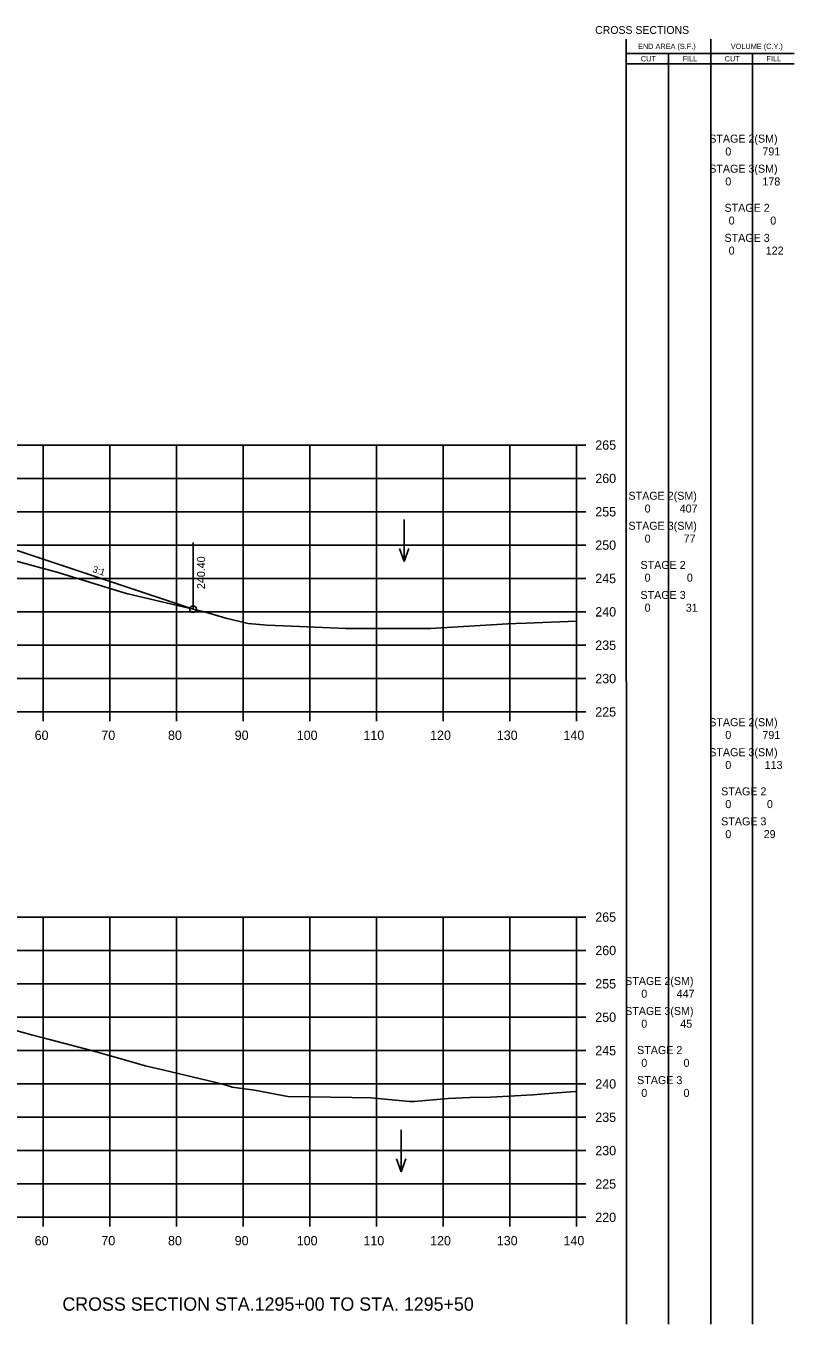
# Model space of a CAD drawing. Extents: x 1342547 to 1344156, y -1532351 to -1517216.
# Drawn here: x 1342760.3 to 1342875.5, y -1520826.9 to -1520632.3 of the extents above; entities that cross this region are included whole.
import ezdxf

# ---------------------------------------------------------------- set-up
doc = ezdxf.new("R2010")
doc.units = 0
for name, color, linetype in [('Level 2', 7, 'Continuous'), ('R_Axis', 7, 'Continuous'), ('R_Axis Annot', 7, 'Continuous'), ('R_Border Notes', 7, 'Continuous'), ('R_Draft', 7, 'Continuous'), ('R_Exist Surface', 7, 'Continuous'), ('R_Fin Surface', 7, 'Continuous'), ('R_Grid', 7, 'Continuous'), ('R_No Plot', 7, 'Continuous'), ('R_Water', 7, 'Continuous'), ('R_Xsect Elev', 7, 'Continuous'), ('R_Xsect Slope', 7, 'Continuous')]:
    doc.layers.add(name, color=color, linetype=linetype)

msp = doc.modelspace()

# ---------------------------------------------------------------- linework, layer by layer
at = {"layer": 'Level 2'}
for p, q in [((1342850.33, -1520826.9), (1342850.32, -1520634.29)), ((1342862.99, -1520826.9), (1342862.99, -1520634.29)), ((1342850.32, -1520636.45), (1342863.59, -1520636.45)), ((1342856.66, -1520826.9), (1342856.66, -1520636.45)), ((1342863.59, -1520636.45), (1342875.48, -1520636.45)), ((1342869.23, -1520826.9), (1342869.23, -1520636.45)), ((1342850.32, -1520638.02), (1342863.59, -1520638.02)), ((1342863.59, -1520638.02), (1342875.48, -1520638.02))]:
    msp.add_line(p, q, dxfattribs=at)
at = {"layer": 'R_Axis'}
for p, q in [((1342842.87, -1520735.14), (1342842.87, -1520695.14)), ((1342844.27, -1520695.14), (1342842.87, -1520695.14)), ((1342844.27, -1520700.14), (1342842.87, -1520700.14)), ((1342844.27, -1520705.14), (1342842.87, -1520705.14)), ((1342844.27, -1520710.14), (1342842.87, -1520710.14)), ((1342844.27, -1520715.14), (1342842.87, -1520715.14)), ((1342844.27, -1520720.14), (1342842.87, -1520720.14)), ((1342844.27, -1520725.14), (1342842.87, -1520725.14)), ((1342844.27, -1520730.14), (1342842.87, -1520730.14)), ((1342562.87, -1520735.14), (1342842.87, -1520735.14)), ((1342762.87, -1520736.54), (1342762.87, -1520735.14)), ((1342772.87, -1520736.54), (1342772.87, -1520735.14)), ((1342782.87, -1520736.54), (1342782.87, -1520735.14)), ((1342792.87, -1520736.54), (1342792.87, -1520735.14)), ((1342802.87, -1520736.54), (1342802.87, -1520735.14)), ((1342812.87, -1520736.54), (1342812.87, -1520735.14)), ((1342822.87, -1520736.54), (1342822.87, -1520735.14)), ((1342832.87, -1520736.54), (1342832.87, -1520735.14)), ((1342842.87, -1520736.54), (1342842.87, -1520735.14)), ((1342844.27, -1520735.14), (1342842.87, -1520735.14)), ((1342842.87, -1520810.9), (1342842.87, -1520765.9)), ((1342844.27, -1520765.9), (1342842.87, -1520765.9)), ((1342844.27, -1520770.9), (1342842.87, -1520770.9)), ((1342844.27, -1520775.9), (1342842.87, -1520775.9)), ((1342844.27, -1520780.9), (1342842.87, -1520780.9)), ((1342844.27, -1520785.9), (1342842.87, -1520785.9)), ((1342844.27, -1520790.9), (1342842.87, -1520790.9)), ((1342844.27, -1520795.9), (1342842.87, -1520795.9)), ((1342844.27, -1520800.9), (1342842.87, -1520800.9)), ((1342844.27, -1520805.9), (1342842.87, -1520805.9)), ((1342562.87, -1520810.9), (1342842.87, -1520810.9)), ((1342762.87, -1520812.3), (1342762.87, -1520810.9)), ((1342772.87, -1520812.3), (1342772.87, -1520810.9)), ((1342782.87, -1520812.3), (1342782.87, -1520810.9)), ((1342792.87, -1520812.3), (1342792.87, -1520810.9)), ((1342802.87, -1520812.3), (1342802.87, -1520810.9)), ((1342812.87, -1520812.3), (1342812.87, -1520810.9)), ((1342822.87, -1520812.3), (1342822.87, -1520810.9)), ((1342832.87, -1520812.3), (1342832.87, -1520810.9)), ((1342842.87, -1520812.3), (1342842.87, -1520810.9)), ((1342844.27, -1520810.9), (1342842.87, -1520810.9))]:
    msp.add_line(p, q, dxfattribs=at)
at = {"layer": 'R_Exist Surface'}
for points in [[(1342752.74, -1520710.92), (1342764.37, -1520714.05), (1342764.77, -1520714.16), (1342775.01, -1520717.27), (1342775.55, -1520717.44), (1342775.57, -1520717.44), (1342775.59, -1520717.44), (1342787.08, -1520720.14), (1342790.29, -1520721.09), (1342793.6, -1520721.91), (1342796.47, -1520722.15), (1342801.34, -1520722.34), (1342808.28, -1520722.62), (1342815.32, -1520722.64), (1342820.94, -1520722.62), (1342832.55, -1520721.95), (1342833.74, -1520721.87), (1342835.31, -1520721.82), (1342842.87, -1520721.55)], [(1342758.79, -1520782.91), (1342761.14, -1520783.54), (1342762.86, -1520784.01), (1342770.15, -1520785.9), (1342776.14, -1520787.57), (1342778.16, -1520788.17), (1342781.01, -1520788.84), (1342789.84, -1520790.93), (1342791.2, -1520791.37), (1342794.55, -1520791.82), (1342799.57, -1520792.78), (1342809.14, -1520792.92), (1342812.02, -1520793.01), (1342813.13, -1520793.09), (1342817.79, -1520793.56), (1342818.51, -1520793.52), (1342823.63, -1520793.08), (1342826.84, -1520792.94), (1342829.99, -1520792.9), (1342836.31, -1520792.53), (1342839.28, -1520792.29), (1342842.65, -1520792.06), (1342842.87, -1520792.05)]]:
    msp.add_lwpolyline(points, dxfattribs=at)
at = {"layer": 'R_Fin Surface'}
msp.add_lwpolyline([(1342630.19, -1520719.02), (1342659.86, -1520709.13), (1342659.87, -1520709.13), (1342671.37, -1520708.67), (1342673.37, -1520708.63), (1342702.87, -1520708.04), (1342732.37, -1520708.05), (1342734.37, -1520708.05), (1342745.87, -1520708.05), (1342754.73, -1520709.53), (1342785.35, -1520719.73)], dxfattribs=at)
at = {"layer": 'R_Grid'}
for p, q in [((1342562.87, -1520695.14), (1342842.87, -1520695.14)), ((1342762.87, -1520735.14), (1342762.87, -1520695.14)), ((1342772.87, -1520735.14), (1342772.87, -1520695.14)), ((1342782.87, -1520735.14), (1342782.87, -1520695.14)), ((1342792.87, -1520735.14), (1342792.87, -1520695.14)), ((1342802.87, -1520735.14), (1342802.87, -1520695.14)), ((1342812.87, -1520735.14), (1342812.87, -1520695.14)), ((1342822.87, -1520735.14), (1342822.87, -1520695.14)), ((1342832.87, -1520735.14), (1342832.87, -1520695.14)), ((1342842.87, -1520735.14), (1342842.87, -1520695.14)), ((1342562.87, -1520700.14), (1342842.87, -1520700.14)), ((1342562.87, -1520705.14), (1342842.87, -1520705.14)), ((1342562.87, -1520710.14), (1342842.87, -1520710.14)), ((1342562.87, -1520715.14), (1342842.87, -1520715.14)), ((1342562.87, -1520720.14), (1342842.87, -1520720.14)), ((1342562.87, -1520725.14), (1342842.87, -1520725.14)), ((1342562.87, -1520730.14), (1342842.87, -1520730.14)), ((1342562.87, -1520735.14), (1342842.87, -1520735.14)), ((1342562.87, -1520765.9), (1342842.87, -1520765.9)), ((1342762.87, -1520810.9), (1342762.87, -1520765.9)), ((1342772.87, -1520810.9), (1342772.87, -1520765.9)), ((1342782.87, -1520810.9), (1342782.87, -1520765.9)), ((1342792.87, -1520810.9), (1342792.87, -1520765.9)), ((1342802.87, -1520810.9), (1342802.87, -1520765.9)), ((1342812.87, -1520810.9), (1342812.87, -1520765.9)), ((1342822.87, -1520810.9), (1342822.87, -1520765.9)), ((1342832.87, -1520810.9), (1342832.87, -1520765.9)), ((1342842.87, -1520810.9), (1342842.87, -1520765.9)), ((1342562.87, -1520770.9), (1342842.87, -1520770.9)), ((1342562.87, -1520775.9), (1342842.87, -1520775.9)), ((1342562.87, -1520780.9), (1342842.87, -1520780.9)), ((1342562.87, -1520785.9), (1342842.87, -1520785.9)), ((1342562.87, -1520790.9), (1342842.87, -1520790.9)), ((1342562.87, -1520795.9), (1342842.87, -1520795.9)), ((1342562.87, -1520800.9), (1342842.87, -1520800.9)), ((1342562.87, -1520805.9), (1342842.87, -1520805.9)), ((1342562.87, -1520810.9), (1342842.87, -1520810.9))]:
    msp.add_line(p, q, dxfattribs=at)
at = {"layer": 'R_No Plot'}
msp.add_circle((1342785.35, -1520719.73), 0.5, dxfattribs=at)
at = {"layer": 'R_Water'}
for p, q in [((1342817, -1520706.3), (1342817, -1520712.58)), ((1342817, -1520712.58), (1342816.3, -1520710.66)), ((1342817, -1520712.58), (1342817.7, -1520710.66)), ((1342816.55, -1520797.79), (1342816.55, -1520804.07)), ((1342816.55, -1520804.07), (1342815.85, -1520802.15)), ((1342816.55, -1520804.07), (1342817.25, -1520802.15))]:
    msp.add_line(p, q, dxfattribs=at)
at = {"layer": 'R_Xsect Elev'}
msp.add_line((1342785.35, -1520719.73), (1342785.35, -1520709.73), dxfattribs=at)

# ---------------------------------------------------------------- texts
at = {"layer": 'Level 2'}
for s, height, p in [('END AREA (S.F.)', 0.7937, (1342852.08, -1520635.77)), ('VOLUME (C.Y.)', 0.7937, (1342865.99, -1520635.77)), ('CUT', 0.794, (1342852.5, -1520637.63)), ('FILL', 0.794, (1342858.76, -1520637.63)), ('CUT', 0.794, (1342865.07, -1520637.63)), ('FILL', 0.794, (1342871.33, -1520637.63)), (' STAGE 2(SM)  ', 1.2, (1342862.31, -1520649.81)), ('0', 1.2, (1342865.17, -1520651.73)), ('791', 1.2, (1342870.73, -1520651.73)), (' STAGE 3(SM)  ', 1.2, (1342862.31, -1520654.31)), ('0', 1.2, (1342865.17, -1520656.23)), ('178', 1.2, (1342870.73, -1520656.23)), (' STAGE 2 ', 1.2, (1342864.6, -1520660.18)), ('0', 1.2, (1342865.67, -1520662.09)), ('0', 1.2, (1342871.91, -1520662.09)), (' STAGE 3 ', 1.2, (1342864.6, -1520664.68)), ('0', 1.2, (1342865.67, -1520666.59)), ('122', 1.2, (1342871.23, -1520666.59)), (' STAGE 2(SM)  ', 1.2, (1342850.2, -1520703.34)), ('0', 1.2, (1342853.07, -1520705.26)), ('407', 1.2, (1342858.33, -1520705.26)), (' STAGE 3(SM)  ', 1.2, (1342850.2, -1520707.84)), ('0', 1.2, (1342853.07, -1520709.76)), ('77', 1.2, (1342858.91, -1520709.76)), (' STAGE 2 ', 1.2, (1342852, -1520713.71)), ('0', 1.2, (1342853.07, -1520715.62)), ('0', 1.2, (1342859.4, -1520715.62)), (' STAGE 3 ', 1.2, (1342852, -1520718.21)), ('0', 1.2, (1342853.07, -1520720.12)), ('31', 1.2, (1342859.25, -1520720.12)), (' STAGE 2(SM)  ', 1.2, (1342862.31, -1520737.28)), ('0', 1.2, (1342865.17, -1520739.2)), ('791', 1.2, (1342870.73, -1520739.2)), (' STAGE 3(SM)  ', 1.2, (1342862.31, -1520741.78)), ('0', 1.2, (1342865.17, -1520743.7)), ('113', 1.2, (1342871.07, -1520743.7)), (' STAGE 2 ', 1.2, (1342864.1, -1520747.65)), ('0', 1.2, (1342865.17, -1520749.56)), ('0', 1.2, (1342871.41, -1520749.56)), (' STAGE 3 ', 1.2, (1342864.1, -1520752.15)), ('0', 1.2, (1342865.17, -1520754.06)), ('29', 1.2, (1342870.92, -1520754.06)), (' STAGE 2(SM)  ', 1.2, (1342849.7, -1520776.07)), ('0', 1.2, (1342852.57, -1520777.98)), ('447', 1.2, (1342857.87, -1520777.98)), (' STAGE 3(SM)  ', 1.2, (1342849.7, -1520780.57)), ('0', 1.2, (1342852.57, -1520782.48)), ('45', 1.2, (1342858.41, -1520782.48)), (' STAGE 2 ', 1.2, (1342851.5, -1520786.43)), ('0', 1.2, (1342852.57, -1520788.35)), ('0', 1.2, (1342858.9, -1520788.35)), (' STAGE 3 ', 1.2, (1342851.5, -1520790.93)), ('0', 1.2, (1342852.57, -1520792.85)), ('0', 1.2, (1342858.9, -1520792.85))]:
    msp.add_text(s, height=height, dxfattribs=at).set_placement(p)
at = {"layer": 'R_Axis Annot'}
for s, p in [('265', (1342845.67, -1520695.84)), ('260', (1342845.67, -1520700.84)), ('255', (1342845.67, -1520705.84)), ('250', (1342845.67, -1520710.84)), ('245', (1342845.67, -1520715.84)), ('240', (1342845.67, -1520720.84)), ('235', (1342845.67, -1520725.84)), ('230', (1342845.67, -1520730.84)), ('225', (1342845.67, -1520735.84)), ('60', (1342761.6, -1520739.34)), ('70', (1342771.6, -1520739.34)), ('80', (1342781.6, -1520739.34)), ('90', (1342791.6, -1520739.34)), ('100', (1342800.9, -1520739.34)), ('110', (1342810.9, -1520739.34)), ('120', (1342820.9, -1520739.34)), ('130', (1342830.9, -1520739.34)), ('140', (1342840.9, -1520739.34)), ('265', (1342845.67, -1520766.6)), ('260', (1342845.67, -1520771.6)), ('255', (1342845.67, -1520776.6)), ('250', (1342845.67, -1520781.6)), ('245', (1342845.67, -1520786.6)), ('240', (1342845.67, -1520791.6)), ('235', (1342845.67, -1520796.6)), ('230', (1342845.67, -1520801.6)), ('225', (1342845.67, -1520806.6)), ('220', (1342845.67, -1520811.6)), ('60', (1342761.6, -1520815.1)), ('70', (1342771.6, -1520815.1)), ('80', (1342781.6, -1520815.1)), ('90', (1342791.6, -1520815.1)), ('100', (1342800.9, -1520815.1)), ('110', (1342810.9, -1520815.1)), ('120', (1342820.9, -1520815.1)), ('130', (1342830.9, -1520815.1)), ('140', (1342840.9, -1520815.1))]:
    msp.add_text(s, height=1.4, dxfattribs=at).set_placement(p)
at = {"layer": 'R_Border Notes'}
msp.add_text('CROSS SECTIONS', height=1.1775, dxfattribs=at).set_placement((1342845.65, -1520633.51))
at = {"layer": 'R_Draft'}
msp.add_text('CROSS SECTION STA.1295+00 TO STA. 1295+50', height=2, dxfattribs=at).set_placement((1342765.76, -1520824.9))
at = {"layer": 'R_Xsect Elev'}
msp.add_text('240.40', height=1.2, rotation=90, dxfattribs=at).set_placement((1342787.15, -1520716.73))
at = {"layer": 'R_Xsect Slope'}
msp.add_text('3:1', height=1, rotation=341.5651, dxfattribs=at).set_placement((1342770.2, -1520714.16))

doc.saveas('drawing.dxf')
